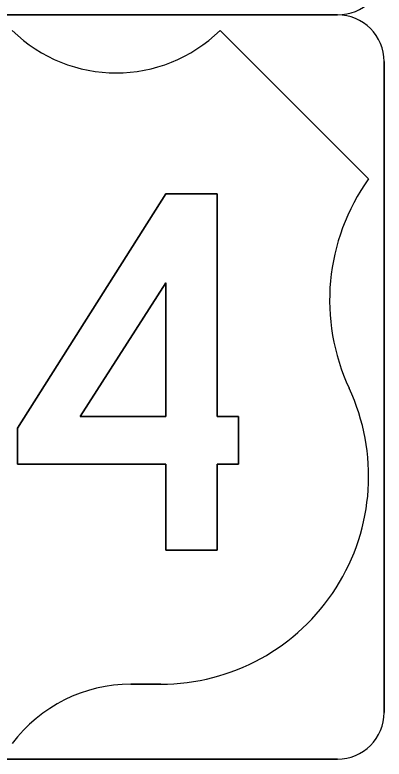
# Model space of a CAD drawing. Extents: x 10133 to 81668, y 5524 to 11018.
# Drawn here: x 25000.3 to 25050, y 9432.4 to 9532.4 of the extents above; entities that cross this region are included whole.
import ezdxf

# ---------------------------------------------------------------- set-up
doc = ezdxf.new("R2010")
doc.units = 0
doc.layers.add('DisAdjoinersText', color=7, linetype='Continuous')
doc.layers.add('DisPlatData', color=7, linetype='Continuous')

msp = doc.modelspace()

# ---------------------------------------------------------------- linework, layer by layer
at = {"layer": 'DisAdjoinersText'}
msp.add_line((24956.228, 9532.435), (25043.728, 9532.435), dxfattribs=at)
msp.add_arc((25043.728, 9538.685), 6.25, 270.00006, 0.00027, dxfattribs=at)
at = {"layer": 'DisPlatData'}
for p, q in [((25043.728, 9532.435), (24956.228, 9532.435)), ((25043.728, 9532.435), (24956.228, 9532.435)), ((24956.228, 9532.435), (25043.728, 9532.435)), ((24956.228, 9532.435), (25043.728, 9532.435)), ((25043.728, 9532.435), (25043.728, 9532.435)), ((25043.728, 9532.435), (25043.728, 9532.435)), ((25027.929, 9530.352), (25047.894, 9510.386)), ((25047.894, 9510.386), (25027.929, 9530.352)), ((25049.978, 9438.686), (25049.978, 9526.185)), ((25049.978, 9438.686), (25049.978, 9526.185)), ((25049.978, 9526.185), (25049.978, 9526.185)), ((25049.978, 9526.185), (25049.978, 9438.686)), ((25049.978, 9526.185), (25049.978, 9526.185)), ((25049.978, 9526.185), (25049.978, 9438.686)), ((25019.945, 9442.505), (25015.949, 9442.505)), ((25015.949, 9442.505), (25019.945, 9442.505)), ((25049.978, 9438.686), (25049.978, 9438.686)), ((25049.978, 9438.686), (25049.978, 9438.686)), ((24956.228, 9432.436), (25043.728, 9432.436)), ((24956.228, 9432.436), (25043.728, 9432.436)), ((25043.728, 9432.436), (24956.228, 9432.436)), ((25043.728, 9432.436), (24956.228, 9432.436)), ((25043.728, 9432.436), (25043.728, 9432.436)), ((25043.728, 9432.436), (25043.728, 9432.436))]:
    msp.add_line(p, q, dxfattribs=at)
for points in [[(25027.532, 9508.396), (25020.632, 9508.396), (25000.703, 9476.922), (25000.703, 9472.084), (25020.632, 9472.084), (25020.632, 9460.491), (25027.532, 9460.491), (25027.532, 9472.084), (25030.407, 9472.084), (25030.407, 9478.455), (25027.532, 9478.455), (25027.532, 9508.396)], [(25027.532, 9478.455), (25030.407, 9478.455), (25030.407, 9472.084), (25027.532, 9472.084), (25027.532, 9460.491), (25020.632, 9460.491), (25020.632, 9472.084), (25000.703, 9472.084), (25000.703, 9476.922), (25020.632, 9508.396), (25027.532, 9508.396), (25027.532, 9478.455)], [(25020.632, 9478.455), (25009.132, 9478.455), (25020.632, 9496.42), (25020.632, 9478.455)], [(25009.132, 9478.455), (25020.632, 9478.455), (25020.632, 9496.42), (25009.132, 9478.455)], [(25045.273, 9482.273), (25045.275, 9482.274)], [(25045.275, 9482.274), (25045.273, 9482.273)]]:
    msp.add_lwpolyline(points, dxfattribs=at)
for centre, radius, start, end in [((25043.728, 9526.185), 6.25, 0, 90.00021), ((25043.728, 9526.185), 6.25, 0, 90.00021), ((25043.728, 9526.185), 6.25, 0, 90.00021), ((25043.728, 9526.185), 6.25, 0, 90.00021), ((25013.953, 9544.61), 19.965, 225.57583, 314.42721), ((25013.953, 9544.61), 19.965, 225.57583, 314.42721), ((25070.603, 9494.09), 27.951, 144.33724, 205.01003), ((25070.603, 9494.09), 27.951, 144.33724, 205.01003), ((25019.945, 9470.456), 27.951, 270.00006, 25.01045), ((25019.945, 9470.456), 27.951, 270.00006, 25.01045), ((25015.949, 9422.54), 19.965, 90.00021, 143.12341), ((25015.949, 9422.54), 19.965, 90.00021, 143.12341), ((25043.728, 9438.686), 6.25, 270.00006, 0.00027), ((25043.728, 9438.686), 6.25, 270.00006, 0.00027), ((25043.728, 9438.686), 6.25, 270.00006, 0.00027), ((25043.728, 9438.686), 6.25, 270.00006, 0.00027)]:
    msp.add_arc(centre, radius, start, end, dxfattribs=at)

doc.saveas('drawing.dxf')
